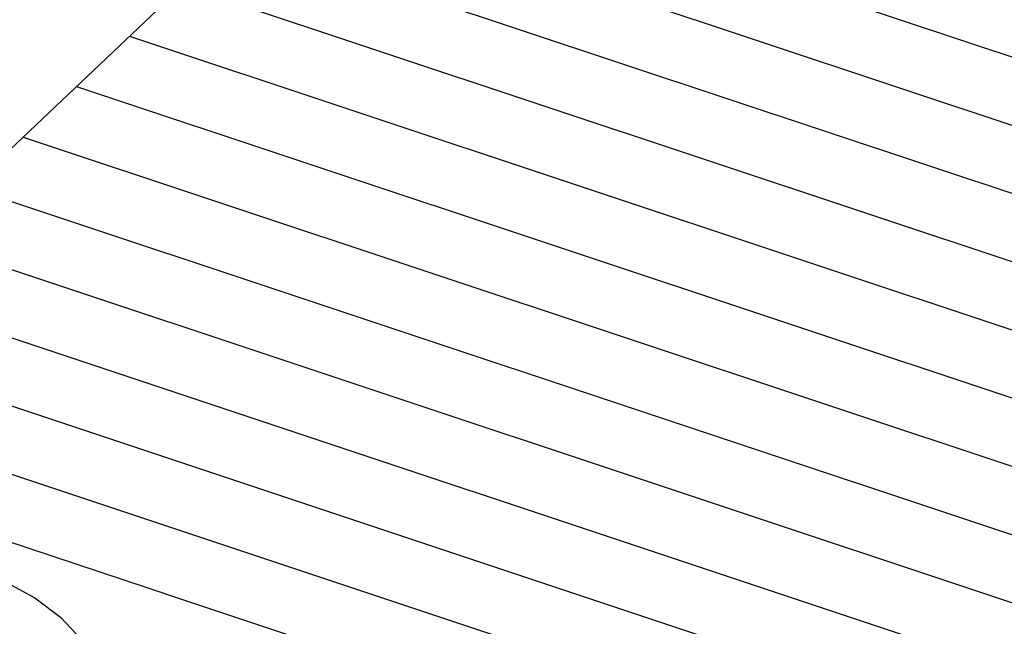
# Model space of a CAD drawing. Extents: x 0 to 1189, y 0 to 841.
# Tile 259 of 297: x 599.29 to 604.61, y 562.38 to 565.66. Entities that reach past the tile are written whole.
import ezdxf

# ---------------------------------------------------------------- set-up
doc = ezdxf.new("R2010")
doc.units = 0
doc.header["$LTSCALE"] = 65.395
doc.layers.add('PRT0002_2', color=7, linetype='CONTINUOUS')
doc.layers.add('SC_2', color=7, linetype='CONTINUOUS')

msp = doc.modelspace()

# ---------------------------------------------------------------- linework, layer by layer
at = {"layer": 'PRT0002_2', "color": 7, "linetype": 'Continuous'}
for p, q in [((597.5771, 563.3879), (606.5013, 571.8457)), ((601.0316, 566.6619), (622.0932, 559.6546)), ((600.7438, 566.389), (621.8053, 559.3818)), ((600.4559, 566.1162), (621.5175, 559.1089)), ((600.168, 565.8434), (621.2296, 558.8361)), ((599.8801, 565.5705), (620.9417, 558.5633)), ((599.5923, 565.2977), (620.6538, 558.2904)), ((599.3044, 565.0249), (620.3659, 558.0176)), ((599.0165, 564.752), (620.0781, 557.7448)), ((598.7286, 564.4792), (619.7902, 557.4719)), ((598.4408, 564.2064), (619.5023, 557.1991)), ((598.1529, 563.9335), (619.2144, 556.9263)), ((597.865, 563.6607), (618.9266, 556.6534)), ((597.5771, 563.3879), (618.6387, 556.3806))]:
    msp.add_line(p, q, dxfattribs=at)
at = {"layer": 'SC_2', "color": 7, "linetype": 'Continuous'}
msp.add_lwpolyline([(596.9698, 562.4073), (597.1041, 562.5146), (597.2669, 562.6089), (597.4538, 562.6878), (597.6594, 562.7491), (597.8819, 562.792), (598.1135, 562.8147), (598.348, 562.8167), (598.5796, 562.7979), (598.8025, 562.759), (599.0115, 562.7011), (599.2015, 562.6256), (599.3679, 562.5344), (599.507, 562.4297), (599.6153, 562.314), (599.6903, 562.19), (599.7298, 562.0606), (599.7361, 561.9851)], dxfattribs=at)

doc.saveas('drawing.dxf')
